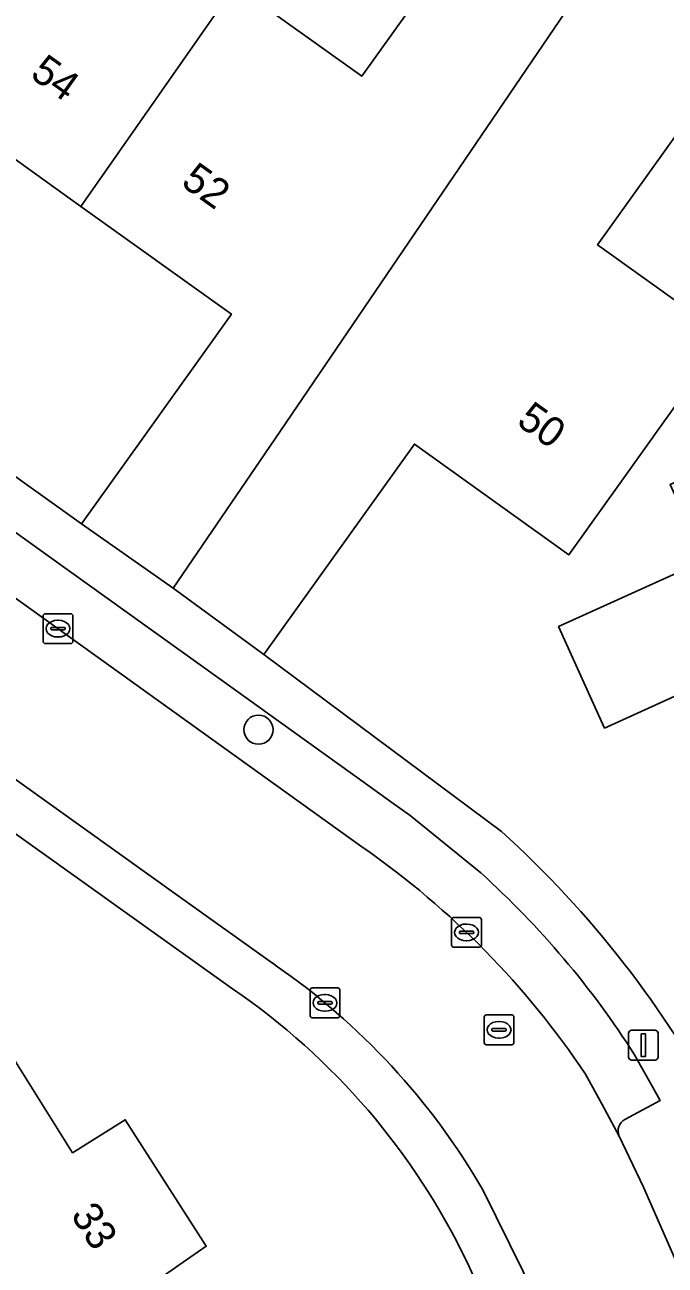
# Model space of a CAD drawing. Extents: x 157767 to 159172, y 387839 to 389425.
# Drawn here: x 158277.76 to 158299.26, y 388722.29 to 388763.9 of the extents above; entities that cross this region are included whole.
import ezdxf

# ---------------------------------------------------------------- set-up
doc = ezdxf.new("R2010")
doc.units = 0
for name, color, linetype in [('IMGEO_Boom', 7, 'Continuous'), ('IMGEO_Erf', 7, 'Continuous'), ('IMGEO_Kolk', 7, 'Continuous'), ('IMGEO_Lichtmast', 7, 'Continuous'), ('IMGEO_Pand', 7, 'Continuous'), ('IMGEO_Pand_nummerreeks', 7, 'Continuous'), ('IMGEO_Parkeervlak_open', 7, 'Continuous'), ('IMGEO_Rijbaan_lokaal_open', 7, 'Continuous'), ('IMGEO_Rioolput', 7, 'Continuous'), ('IMGEO_Voetpad_open', 7, 'Continuous')]:
    doc.layers.add(name, color=color, linetype=linetype)

msp = doc.modelspace()

# ---------------------------------------------------------------- linework, layer by layer
at = {"layer": 'IMGEO_Boom'}
msp.add_circle((158285.602, 388740.251), 0.489, dxfattribs=at)
at = {"layer": 'IMGEO_Erf'}
for points in [[(158286.782, 388777.048), (158280.519, 388768.3), (158284.821, 388765.22), (158289.073, 388762.175), (158295.523, 388771.183), (158298.915, 388768.754), (158303.173, 388765.706), (158309.439, 388774.459), (158305.217, 388777.482), (158301.018, 388780.488), (158294.565, 388771.476), (158290.948, 388774.066)], [(158275.675, 388750), (158279.659, 388747.159), (158281.693, 388750), (158284.695, 388754.193), (158279.643, 388757.81), (158274.563, 388761.446), (158269.514, 388754.394)]]:
    msp.add_lwpolyline(points, close=True, dxfattribs=at)
for points in [[(158284.736, 388731.557), (158258.891, 388750), (158231.725, 388769.385)], [(158317.227, 388768.757), (158310.882, 388759.895), (158307.611, 388762.238), (158305.395, 388759.144), (158304.767, 388759.594), (158301.077, 388762.235), (158296.988, 388756.523), (158301.275, 388753.454), (158298.936, 388750.185), (158298.803, 388750), (158296.024, 388746.12), (158290.837, 388749.833), (158285.783, 388742.775), (158293.76, 388736.839)], [(158304.977, 388743.822), (158297.221, 388740.304), (158295.677, 388743.708), (158300.231, 388745.774), (158300.578, 388745.931), (158299.423, 388748.478), (158302.542, 388749.892), (158303.697, 388747.346), (158309.547, 388750), (158310.997, 388750.658), (158310.14, 388752.547), (158310.646, 388754.13), (158312.466, 388754.956), (158312.616, 388755.024), (158312.882, 388755.145), (158312.614, 388755.785), (158318.472, 388758.442), (158318.352, 388758.706), (158328.474, 388763.297), (158326.284, 388768.124)], [(158276.956, 388729.898), (158279.361, 388726.06), (158281.129, 388727.164), (158283.848, 388722.92), (158282.815, 388722.203)], [(158295.448, 388716.015), (158292.616, 388722.367)]]:
    msp.add_lwpolyline(points, dxfattribs=at)
for centre, radius, start, end in [((158270.61, 388711.212), 34.535, 27.8291, 47.9076), ((158271.549, 388712.277), 23.359, 25.5931, 55.63)]:
    msp.add_arc(centre, radius, start, end, dxfattribs=at)
at = {"layer": 'IMGEO_Kolk'}
for p, q in [((158278.37, 388743.215), (158278.37, 388744.067)), ((158278.445, 388744.141), (158279.297, 388744.141)), ((158279.371, 388744.067), (158279.371, 388743.215)), ((158278.629, 388743.635), (158278.629, 388743.647)), ((158279.067, 388743.598), (158278.669, 388743.598)), ((158278.672, 388743.684), (158279.07, 388743.684)), ((158278.858, 388743.921), (158278.883, 388743.921)), ((158279.113, 388743.647), (158279.113, 388743.635)), ((158279.297, 388743.141), (158278.445, 388743.141)), ((158278.881, 388743.361), (158278.856, 388743.361)), ((158292.088, 388733.025), (158292.088, 388733.877)), ((158292.163, 388733.951), (158293.015, 388733.951)), ((158292.576, 388733.731), (158292.601, 388733.731)), ((158293.089, 388733.877), (158293.089, 388733.025)), ((158292.347, 388733.445), (158292.347, 388733.457)), ((158292.785, 388733.408), (158292.387, 388733.408)), ((158292.39, 388733.494), (158292.788, 388733.494)), ((158292.599, 388733.171), (158292.574, 388733.171)), ((158292.831, 388733.457), (158292.831, 388733.445)), ((158293.015, 388732.951), (158292.163, 388732.951)), ((158287.336, 388730.66), (158287.336, 388731.512)), ((158287.411, 388731.586), (158288.263, 388731.586)), ((158288.337, 388731.512), (158288.337, 388730.66)), ((158287.595, 388731.08), (158287.595, 388731.092)), ((158287.638, 388731.129), (158288.036, 388731.129)), ((158287.824, 388731.366), (158287.849, 388731.366)), ((158288.079, 388731.092), (158288.079, 388731.08)), ((158288.033, 388731.043), (158287.635, 388731.043)), ((158287.847, 388730.806), (158287.822, 388730.806)), ((158288.263, 388730.586), (158287.411, 388730.586))]:
    msp.add_line(p, q, dxfattribs=at)
for points in [[(158278.37, 388743.215), (158278.37, 388744.067)], [(158278.445, 388744.141), (158279.297, 388744.141)], [(158279.371, 388744.067), (158279.371, 388743.215)], [(158279.297, 388743.141), (158278.445, 388743.141)], [(158292.088, 388733.025), (158292.088, 388733.877)], [(158292.163, 388733.951), (158293.015, 388733.951)], [(158293.089, 388733.877), (158293.089, 388733.025)], [(158293.015, 388732.951), (158292.163, 388732.951)], [(158287.336, 388730.66), (158287.336, 388731.512)], [(158287.411, 388731.586), (158288.263, 388731.586)], [(158288.337, 388731.512), (158288.337, 388730.66)], [(158288.263, 388730.586), (158287.411, 388730.586)]]:
    msp.add_lwpolyline(points, dxfattribs=at)
for centre, radius, start, end in [((158278.447, 388744.065), 0.0765, 91.552, 178.448), ((158278.447, 388744.065), 0.0765, 91.552, 178.448), ((158279.295, 388744.065), 0.0765, 1.552, 88.448), ((158279.295, 388744.065), 0.0765, 1.552, 88.448), ((158278.669, 388743.644), 0.0403, 85.8775, 175.7526), ((158278.666, 388743.634), 0.0366, 178.938, 274.7102), ((158279.07, 388743.641), 0.043, 264.8664, 352.4533), ((158279.074, 388743.646), 0.0386, 1.7309, 96.639), ((158278.447, 388743.217), 0.0765, 181.552, 268.448), ((158278.447, 388743.217), 0.0765, 181.552, 268.448), ((158279.295, 388743.217), 0.0765, 271.552, 358.448), ((158279.295, 388743.217), 0.0765, 271.552, 358.448), ((158292.165, 388733.875), 0.0765, 91.552, 178.448), ((158292.165, 388733.875), 0.0765, 91.552, 178.448), ((158293.013, 388733.875), 0.0765, 1.552, 88.448), ((158293.013, 388733.875), 0.0765, 1.552, 88.448), ((158292.387, 388733.454), 0.0403, 85.8775, 175.7526), ((158292.384, 388733.444), 0.0366, 178.938, 274.7102), ((158292.788, 388733.451), 0.043, 264.8664, 352.4533), ((158292.792, 388733.456), 0.0386, 1.7309, 96.639), ((158292.165, 388733.027), 0.0765, 181.552, 268.448), ((158292.165, 388733.027), 0.0765, 181.552, 268.448), ((158293.013, 388733.027), 0.0765, 271.552, 358.448), ((158293.013, 388733.027), 0.0765, 271.552, 358.448), ((158287.413, 388731.51), 0.0765, 91.552, 178.448), ((158287.413, 388731.51), 0.0765, 91.552, 178.448), ((158288.261, 388731.51), 0.0765, 1.552, 88.448), ((158288.261, 388731.51), 0.0765, 1.552, 88.448), ((158287.635, 388731.089), 0.0403, 85.8775, 175.7526), ((158287.632, 388731.079), 0.0366, 178.938, 274.7102), ((158288.036, 388731.086), 0.043, 264.8664, 352.4533), ((158288.04, 388731.091), 0.0386, 1.7309, 96.639), ((158287.413, 388730.662), 0.0765, 181.552, 268.448), ((158287.413, 388730.662), 0.0765, 181.552, 268.448), ((158288.261, 388730.662), 0.0765, 271.552, 358.448), ((158288.261, 388730.662), 0.0765, 271.552, 358.448)]:
    msp.add_arc(centre, radius, start, end, dxfattribs=at)
for centre, major_axis, ratio, start_param, end_param in [((158278.857, 388743.641), (-0.387, 0.002), 0.722429, 4.712389, 7.853982), ((158278.882, 388743.641), (-0.39, 0.002), 0.717154, 1.570796, 4.712389), ((158292.575, 388733.451), (-0.387, 0.002), 0.722429, 4.712389, 7.853982), ((158292.6, 388733.451), (-0.39, 0.002), 0.717154, 1.570796, 4.712389), ((158287.823, 388731.086), (-0.387, 0.002), 0.722429, 4.712389, 7.853982), ((158287.848, 388731.086), (-0.39, 0.002), 0.717154, 1.570796, 4.712389)]:
    msp.add_ellipse(centre, major_axis=major_axis, ratio=ratio, start_param=start_param, end_param=end_param, dxfattribs=at)
at = {"layer": 'IMGEO_Lichtmast'}
for p, q in [((158298.028, 388729.267), (158298.028, 388730.067)), ((158298.028, 388730.067), (158298.028, 388729.267)), ((158298.128, 388730.167), (158298.918, 388730.167)), ((158298.918, 388730.167), (158298.128, 388730.167)), ((158299.018, 388730.067), (158299.018, 388729.267)), ((158299.018, 388729.267), (158299.018, 388730.067)), ((158298.918, 388729.167), (158298.128, 388729.167)), ((158298.128, 388729.167), (158298.918, 388729.167))]:
    msp.add_line(p, q, dxfattribs=at)
msp.add_lwpolyline([(158298.448, 388730.042), (158298.598, 388730.042), (158298.598, 388729.292), (158298.448, 388729.292), (158298.448, 388730.042)], dxfattribs=at)
for centre, start, end in [((158298.128, 388730.067), 90, 180), ((158298.128, 388730.067), 90, 180), ((158298.918, 388730.067), 0, 90), ((158298.918, 388730.067), 360, 90), ((158298.128, 388729.267), 180, 270), ((158298.128, 388729.267), 180, 270), ((158298.918, 388729.267), 270, 0), ((158298.918, 388729.267), 270, 0)]:
    msp.add_arc(centre, 0.1, start, end, dxfattribs=at)
at = {"layer": 'IMGEO_Pand'}
for points in [[(158266.422, 388756.608), (158269.514, 388754.394), (158274.563, 388761.446), (158279.643, 388757.81), (158284.821, 388765.22), (158280.519, 388768.3), (158286.782, 388777.048), (158286.871, 388777.354), (158282.658, 388780.37)], [(158298.915, 388768.754), (158295.523, 388771.183), (158289.073, 388762.175), (158284.821, 388765.22), (158279.643, 388757.81), (158284.695, 388754.193), (158281.693, 388750), (158279.659, 388747.159), (158282.744, 388744.995), (158286.151, 388750)], [(158306.991, 388762.723), (158303.173, 388765.706), (158298.915, 388768.754), (158286.151, 388750), (158282.744, 388744.995), (158285.783, 388742.775), (158290.837, 388749.833), (158296.024, 388746.12), (158298.803, 388750), (158298.936, 388750.185), (158301.275, 388753.454), (158296.988, 388756.523), (158301.077, 388762.235), (158304.767, 388759.594), (158305.395, 388759.144), (158307.611, 388762.238)], [(158313.883, 388746.359), (158322.154, 388749.924), (158320.125, 388754.798), (158317.805, 388753.746), (158314.161, 388752.093), (158310.997, 388750.658), (158309.547, 388750), (158303.697, 388747.346), (158300.578, 388745.931), (158300.231, 388745.774), (158295.677, 388743.708), (158297.221, 388740.304), (158304.977, 388743.822), (158307.578, 388738.087), (158315.909, 388741.657)], [(158276.392, 388730.798), (158271.12, 388725.74), (158269.826, 388724.498), (158269.909, 388724.362), (158269.271, 388723.752), (158269.065, 388723.556), (158267.807, 388722.355), (158267.883, 388722.236), (158272.476, 388715.052), (158273.879, 388716.026), (158275.419, 388717.095), (158275.533, 388717.147), (158275.953, 388717.439), (158282.815, 388722.203), (158283.848, 388722.92), (158281.129, 388727.164), (158279.361, 388726.06), (158276.956, 388729.898), (158276.534, 388730.572)]]:
    msp.add_lwpolyline(points, close=True, dxfattribs=at)
at = {"layer": 'IMGEO_Parkeervlak_open'}
for points in [[(158252.289, 388762.708), (158270.006, 388750), (158271.532, 388748.905), (158273.665, 388747.375), (158289.157, 388736.263)], [(158293.068, 388735.444), (158290.692, 388737.372), (158290.078, 388737.812), (158289.277, 388738.387), (158286.78, 388740.177), (158284.835, 388741.572), (158278.661, 388745.999), (158273.081, 388750)], [(158297.908, 388727.176), (158299.095, 388727.815), (158298.823, 388728.296), (158298.229, 388729.342)], [(158296.579, 388728.694), (158297.137, 388727.671), (158297.711, 388726.619)]]:
    msp.add_lwpolyline(points, dxfattribs=at)
for centre, radius, start, end in [((158272.79, 388712.79), 28.616, 33.7638, 55.1126), ((158273.231, 388713.433), 29.631, 32.4737, 47.9746), ((158298.124, 388726.786), 0.446, 119.0319, 202.0127)]:
    msp.add_arc(centre, radius, start, end, dxfattribs=at)
at = {"layer": 'IMGEO_Rijbaan_lokaal_open'}
for points in [[(158289.157, 388736.263), (158273.665, 388747.375), (158270.807, 388743.316), (158272.892, 388741.828), (158276.594, 388739.185), (158282.905, 388734.68), (158285.99, 388732.479), (158286.169, 388732.351)], [(158293.132, 388724.814), (158294.492, 388722.069), (158296.935, 388716.402), (158301.483, 388718.181), (158298.53, 388724.903), (158297.711, 388726.619), (158297.137, 388727.671), (158296.579, 388728.694)]]:
    msp.add_lwpolyline(points, dxfattribs=at)
for centre, radius, start, end in [((158272.79, 388712.79), 28.616, 33.7638, 55.1126), ((158272.847, 388713.059), 23.445, 30.0924, 55.3737)]:
    msp.add_arc(centre, radius, start, end, dxfattribs=at)
at = {"layer": 'IMGEO_Rioolput'}
for p, q in [((158293.255, 388730.683), (158294.107, 388730.683)), ((158293.18, 388729.757), (158293.18, 388730.609)), ((158293.482, 388730.226), (158293.88, 388730.226)), ((158293.668, 388730.463), (158293.693, 388730.463)), ((158294.181, 388730.609), (158294.181, 388729.757)), ((158293.439, 388730.177), (158293.439, 388730.189)), ((158293.877, 388730.14), (158293.479, 388730.14)), ((158293.691, 388729.903), (158293.666, 388729.903)), ((158293.923, 388730.189), (158293.923, 388730.177)), ((158294.107, 388729.683), (158293.255, 388729.683))]:
    msp.add_line(p, q, dxfattribs=at)
for points in [[(158293.255, 388730.683), (158294.107, 388730.683)], [(158293.18, 388729.757), (158293.18, 388730.609)], [(158294.181, 388730.609), (158294.181, 388729.757)], [(158294.107, 388729.683), (158293.255, 388729.683)]]:
    msp.add_lwpolyline(points, dxfattribs=at)
for centre, radius, start, end in [((158293.257, 388730.607), 0.0765, 91.552, 178.448), ((158293.257, 388730.607), 0.0765, 91.552, 178.448), ((158294.105, 388730.607), 0.0765, 1.552, 88.448), ((158294.105, 388730.607), 0.0765, 1.552, 88.448), ((158293.479, 388730.186), 0.0403, 85.8775, 175.7526), ((158293.884, 388730.188), 0.0386, 1.7309, 96.639), ((158293.476, 388730.176), 0.0366, 178.938, 274.7102), ((158293.88, 388730.183), 0.043, 264.8664, 352.4533), ((158293.257, 388729.759), 0.0765, 181.552, 268.448), ((158293.257, 388729.759), 0.0765, 181.552, 268.448), ((158294.105, 388729.759), 0.0765, 271.552, 358.448), ((158294.105, 388729.759), 0.0765, 271.552, 358.448)]:
    msp.add_arc(centre, radius, start, end, dxfattribs=at)
for centre, major_axis, ratio, start_param, end_param in [((158293.667, 388730.183), (-0.387, 0.002), 0.722429, 4.712389, 7.853982), ((158293.692, 388730.183), (-0.39, 0.002), 0.717154, 1.570796, 4.712389)]:
    msp.add_ellipse(centre, major_axis=major_axis, ratio=ratio, start_param=start_param, end_param=end_param, dxfattribs=at)
at = {"layer": 'IMGEO_Voetpad_open'}
for points in [[(158223.067, 388775.562), (158228.723, 388771.53), (158231.284, 388769.82), (158231.725, 388769.385), (158258.891, 388750), (158284.736, 388731.557)], [(158255.314, 388762.74), (158262.66, 388757.473), (158268.872, 388753.018), (158273.081, 388750), (158278.661, 388745.999), (158284.835, 388741.572), (158286.78, 388740.177), (158289.277, 388738.387), (158290.078, 388737.812), (158290.692, 388737.372), (158293.068, 388735.444)], [(158286.169, 388732.351), (158285.99, 388732.479), (158282.905, 388734.68), (158276.594, 388739.185), (158272.892, 388741.828), (158270.807, 388743.316), (158268.652, 388744.854), (158266.198, 388746.605), (158263.735, 388748.363), (158261.442, 388750), (158258.337, 388752.216), (158255.894, 388753.959), (158250.963, 388757.479), (158245.438, 388761.423)], [(158293.76, 388736.839), (158285.783, 388742.775), (158282.744, 388744.995), (158279.659, 388747.159), (158275.675, 388750), (158269.514, 388754.394), (158266.422, 388756.608)], [(158298.229, 388729.342), (158298.823, 388728.296), (158299.095, 388727.815), (158297.908, 388727.176)], [(158297.711, 388726.619), (158298.53, 388724.903), (158301.483, 388718.181), (158301.505, 388718.131), (158303.528, 388713.012)], [(158297.054, 388716.144), (158296.935, 388716.402), (158294.492, 388722.069), (158293.132, 388724.814)], [(158292.616, 388722.367), (158295.448, 388716.015)]]:
    msp.add_lwpolyline(points, dxfattribs=at)
for centre, radius, start, end in [((158270.61, 388711.212), 34.535, 27.8291, 47.9076), ((158273.231, 388713.433), 29.631, 32.4737, 47.9746), ((158272.847, 388713.059), 23.445, 30.0924, 55.3737), ((158271.549, 388712.277), 23.359, 25.5931, 55.63), ((158298.124, 388726.786), 0.446, 119.0319, 202.0127)]:
    msp.add_arc(centre, radius, start, end, dxfattribs=at)

# ---------------------------------------------------------------- texts
at = {"layer": 'IMGEO_Pand_nummerreeks'}
for s, rotation, p in [('54', 324.4069, (158277.898, 388762.158)), ('52', 324.3991, (158282.962, 388758.533)), ('50', 324.4038, (158294.228, 388750.507)), ('33', 302.6412, (158279.279, 388723.969))]:
    msp.add_text(s, height=1, rotation=rotation, dxfattribs=at).set_placement(p)

doc.saveas('drawing.dxf')
